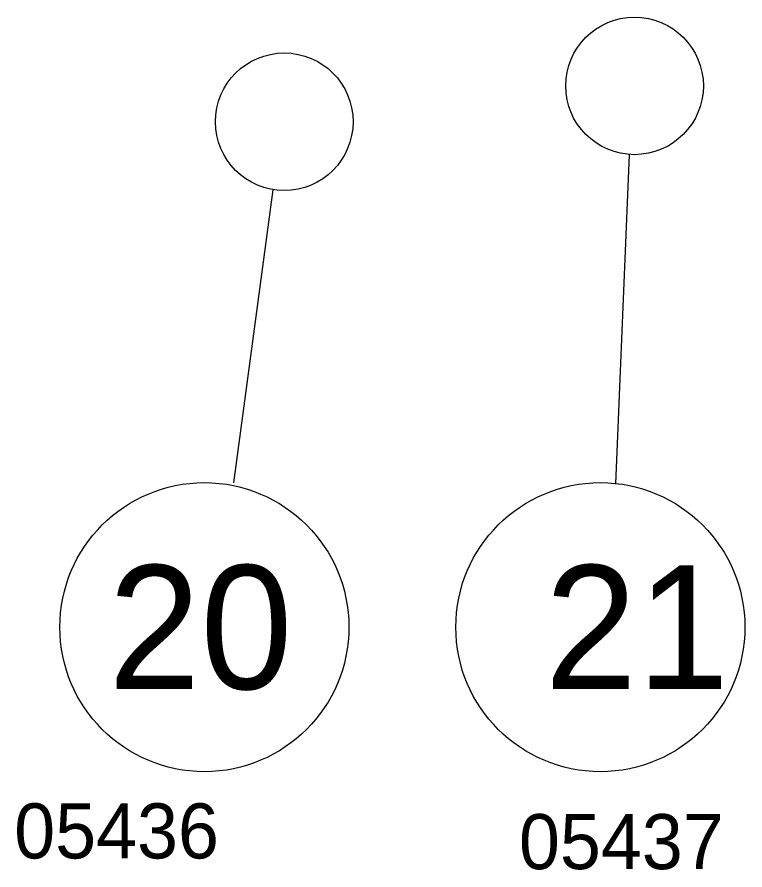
# Model space of a CAD drawing. Extents: x -42408 to 34530, y -43140 to 20491.
# Drawn here: x -21413 to -20884, y -13842 to -13222 of the extents above; entities that cross this region are included whole.
import ezdxf

# ---------------------------------------------------------------- set-up
doc = ezdxf.new("R2010")
doc.units = 0
doc.layers.add('30', color=7, linetype='Continuous')
doc.layers.add('R_Proposed Road_Shoulder', color=7, linetype='Continuous')

msp = doc.modelspace()

# ---------------------------------------------------------------- linework, layer by layer
at = {"layer": '30'}
for p, q in [((-20968.18, -13322.3), (-20978.06, -13561.61)), ((-21255.31, -13561.01), (-21226.76, -13347.88))]:
    msp.add_line(p, q, dxfattribs=at)
for centre, radius in [((-20964.25, -13272.46), 50), ((-21218.71, -13298.53), 50), ((-21276.7, -13665.77), 105), ((-20989.05, -13665.77), 105)]:
    msp.add_circle(centre, radius, dxfattribs=at)

# ---------------------------------------------------------------- texts
for s, p in [('20', (-21346.5, -13710.77)), ('21', (-21029.44, -13710.77))]:
    msp.add_text(s, height=90, dxfattribs=at).set_placement(p)
at = {"layer": 'R_Proposed Road_Shoulder'}
for s, p in [('05436', (-21414.86, -13833.82)), ('05437', (-21048.2, -13841.61))]:
    msp.add_text(s, height=40, dxfattribs=at).set_placement(p)

doc.saveas('drawing.dxf')
